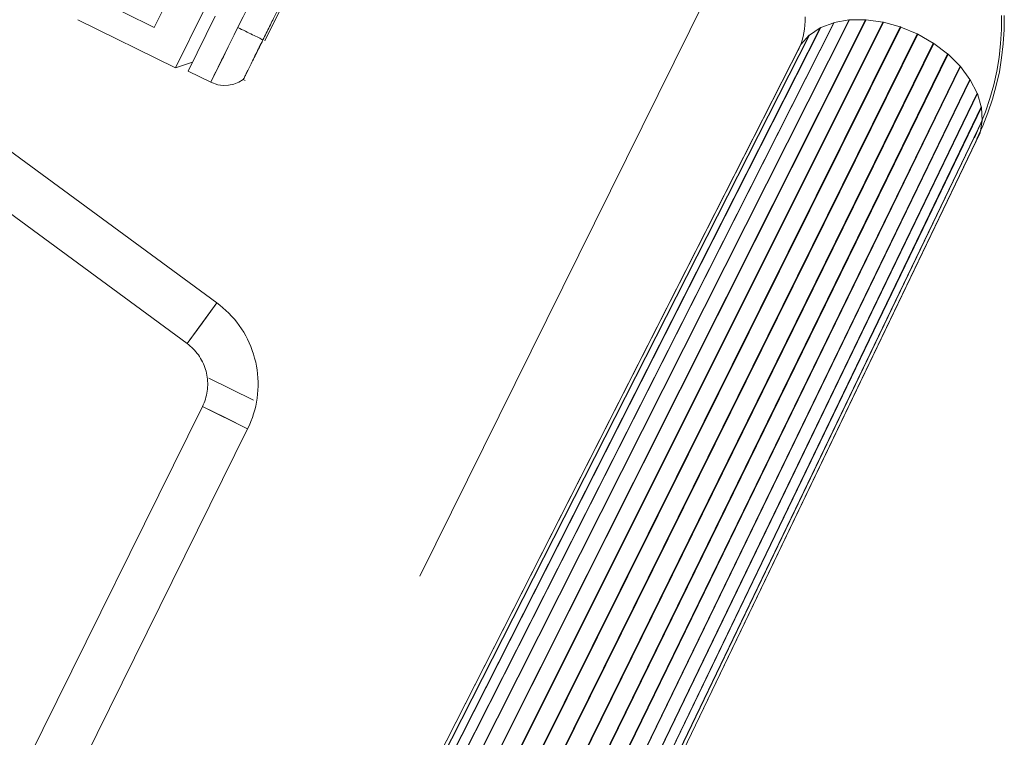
# Model space of a CAD drawing. Header units: metres. Extents: x 135583 to 135939, y 457896 to 458258.
# Tile 358 of 599: x 135807.2 to 135808.96, y 457925.65 to 457926.93. Entities that reach past the tile are written whole.
import ezdxf

# ---------------------------------------------------------------- set-up
doc = ezdxf.new("R2010")
doc.units = ezdxf.units.M
doc.linetypes.add('Hidden', pattern=[4, 2, -2])
doc.layers.add('NIEUWE INSTALLATIE', color=250, linetype='Continuous', lineweight=0)

msp = doc.modelspace()

# ---------------------------------------------------------------- linework, layer by layer
at = {"layer": 'NIEUWE INSTALLATIE'}
for p, q in [((135807.5496, 457926.4235), (135804.6412, 457928.5603)), ((135804.5879, 457928.4877), (135807.4963, 457926.351)), ((135807.4375, 457926.9157), (135807.4959, 457927.034)), ((135807.4375, 457926.9157), (135807.3191, 457926.9742)), ((135807.4754, 457926.8434), (135807.5259, 457926.9456)), ((135807.6702, 457926.9624), (135807.6352, 457926.8916)), ((135807.3014, 457926.9294), (135807.4754, 457926.8434)), ((135807.4982, 457926.8377), (135807.5465, 457926.9354)), ((135807.6871, 457924.9628), (135808.678, 457926.9289)), ((135808.6789, 457926.929), (135807.688, 457924.9629)), ((135807.7208, 457924.9633), (135808.7075, 457926.9293)), ((135808.7085, 457926.9292), (135807.7218, 457924.9632)), ((135808.6516, 457926.9243), (135808.678, 457926.9289)), ((135808.6789, 457926.929), (135808.7075, 457926.9293)), ((135808.7085, 457926.9292), (135808.7383, 457926.9251)), ((135807.5743, 457926.8902), (135807.5868, 457926.9155)), ((135807.6426, 457924.9742), (135808.6268, 457926.9148)), ((135808.6276, 457926.9152), (135807.643, 457924.9739)), ((135807.6601, 457924.9654), (135808.6508, 457926.924)), ((135808.6516, 457926.9243), (135807.6607, 457924.9651)), ((135807.756, 457924.9585), (135808.7383, 457926.9251)), ((135808.7393, 457926.9249), (135807.757, 457924.9583)), ((135807.7915, 457924.9487), (135808.7694, 457926.9166)), ((135808.7704, 457926.9162), (135807.7925, 457924.9484)), ((135808.6075, 457926.902), (135808.6268, 457926.9148)), ((135808.6276, 457926.9152), (135808.6508, 457926.924)), ((135808.7393, 457926.9249), (135808.7694, 457926.9166)), ((135808.7704, 457926.9162), (135808.7998, 457926.904)), ((135807.6306, 457924.9802), (135808.6069, 457926.9015)), ((135808.6075, 457926.902), (135807.6309, 457924.98)), ((135807.8261, 457924.9343), (135808.7998, 457926.904)), ((135808.8008, 457926.9035), (135807.8271, 457924.9338)), ((135808.5922, 457926.8853), (135808.6069, 457926.9015)), ((135808.8008, 457926.9035), (135808.8283, 457926.8876)), ((135807.5627, 457926.8666), (135807.5743, 457926.8902)), ((135808.5918, 457926.8846), (135807.6242, 457924.9822)), ((135808.5922, 457926.8853), (135807.6243, 457924.9822)), ((135807.6352, 457926.8916), (135807.6352, 457926.8916)), ((135807.8587, 457924.9157), (135808.8283, 457926.8876)), ((135808.8292, 457926.887), (135807.8596, 457924.9151)), ((135808.8292, 457926.887), (135808.8541, 457926.8682)), ((135807.8882, 457924.8935), (135808.8541, 457926.8682)), ((135808.8549, 457926.8675), (135807.889, 457924.8928)), ((135808.8549, 457926.8675), (135808.8763, 457926.8463)), ((135807.4754, 457926.8434), (135807.5062, 457926.8538)), ((135807.9134, 457924.8684), (135808.8763, 457926.8463)), ((135808.8769, 457926.8455), (135807.9141, 457924.8677)), ((135808.8769, 457926.8455), (135808.894, 457926.8227)), ((135807.4982, 457926.8377), (135807.5385, 457926.8178)), ((135807.5966, 457926.8225), (135807.6002, 457926.8207)), ((135807.9337, 457924.8415), (135808.894, 457926.8227)), ((135808.8946, 457926.8219), (135807.9342, 457924.8407)), ((135808.8946, 457926.8219), (135808.9068, 457926.7981)), ((135807.9521, 457924.8213), (135808.9068, 457926.7981)), ((135808.9072, 457926.7973), (135807.9527, 457924.821)), ((135808.9072, 457926.7973), (135808.9142, 457926.7735)), ((135807.9699, 457924.8125), (135808.9142, 457926.7735)), ((135808.9144, 457926.7727), (135807.9703, 457924.8123)), ((135808.9144, 457926.7727), (135808.9159, 457926.7496)), ((135807.982, 457924.8065), (135808.9159, 457926.7496)), ((135808.9159, 457926.7488), (135807.9823, 457924.8064)), ((135808.9018, 457926.7186), (135808.9094, 457926.7352)), ((135808.9159, 457926.7488), (135808.9119, 457926.7272)), ((135807.9877, 457924.8025), (135808.9119, 457926.7272)), ((135807.9878, 457924.8024), (135808.9117, 457926.7265)), ((135807.4963, 457926.351), (135807.5496, 457926.4235)), ((135807.5496, 457926.4235), (135807.523, 457926.3873)), ((135807.523, 457926.3873), (135807.4963, 457926.351)), ((135807.5237, 457926.2386), (135806.8893, 457924.9552)), ((135807.5237, 457926.2386), (135807.564, 457926.2186)), ((135807.6044, 457926.1987), (135807.5237, 457926.2386)), ((135807.564, 457926.2186), (135807.6044, 457926.1987)), ((135806.97, 457924.9153), (135807.6044, 457926.1987))]:
    msp.add_line(p, q, dxfattribs=at)
at = {"layer": 'NIEUWE INSTALLATIE', "linetype": 'Hidden'}
for p, q in [((135807.912, 457925.9354), (135808.7983, 457927.7283)), ((135807.912, 457925.9354), (135808.7983, 457927.7283)), ((135804.3262, 457927.7079), (135807.912, 457925.9354)), ((135804.3262, 457927.7079), (135807.912, 457925.9354)), ((135807.535, 457926.2891), (135807.6151, 457926.2495)), ((135807.535, 457926.2891), (135807.6151, 457926.2495))]:
    msp.add_line(p, q, dxfattribs=at)
at = {"layer": 'NIEUWE INSTALLATIE', "flags": 128}
for points in [[(135808.5996, 457926.9347), (135808.5997, 457926.927), (135808.5993, 457926.9196), (135808.5986, 457926.9125), (135808.5976, 457926.9057), (135808.5962, 457926.8992), (135808.5946, 457926.893), (135808.5927, 457926.887), (135808.5905, 457926.8812), (135808.588, 457926.8756), (135808.5873, 457926.8741)], [(135808.9061, 457926.7165), (135808.9167, 457926.7396), (135808.926, 457926.7631), (135808.9341, 457926.7872), (135808.9409, 457926.8116), (135808.9464, 457926.8364), (135808.9505, 457926.8614), (135808.9534, 457926.8865), (135808.955, 457926.9117), (135808.9553, 457926.937)], [(135808.9113, 457926.7393), (135808.9123, 457926.7414), (135808.9216, 457926.7648), (135808.9296, 457926.7886), (135808.9363, 457926.8128), (135808.9417, 457926.8373), (135808.9458, 457926.862), (135808.9486, 457926.8869), (135808.9502, 457926.9119), (135808.9505, 457926.937)], [(135807.545, 457926.8309), (135807.5527, 457926.8464), (135807.5627, 457926.8666)], [(135807.5385, 457926.8178), (135807.5402, 457926.8211), (135807.545, 457926.8309)], [(135807.5966, 457926.8225), (135807.5884, 457926.8176), (135807.5795, 457926.8142), (135807.5702, 457926.8123), (135807.5606, 457926.812), (135807.5512, 457926.8133), (135807.5385, 457926.8178)], [(135807.6044, 457926.1987), (135807.6074, 457926.2052), (135807.6102, 457926.2118), (135807.6128, 457926.2186), (135807.615, 457926.2254), (135807.617, 457926.2323), (135807.6187, 457926.2393), (135807.6201, 457926.2464), (135807.6213, 457926.2535), (135807.6221, 457926.2607), (135807.6227, 457926.2678), (135807.623, 457926.275), (135807.623, 457926.2822), (135807.6227, 457926.2894), (135807.6221, 457926.2966), (135807.6212, 457926.3037), (135807.6201, 457926.3108), (135807.6187, 457926.3179), (135807.6169, 457926.3249), (135807.6149, 457926.3318), (135807.6127, 457926.3386), (135807.6101, 457926.3454), (135807.6073, 457926.352), (135807.6042, 457926.3585), (135807.6009, 457926.3649), (135807.5973, 457926.3711), (135807.5935, 457926.3772), (135807.5894, 457926.3832), (135807.5851, 457926.389), (135807.5806, 457926.3945), (135807.5758, 457926.4), (135807.5709, 457926.4052), (135807.5657, 457926.4102), (135807.5603, 457926.415), (135807.5548, 457926.4196), (135807.5496, 457926.4235)], [(135807.4963, 457926.351), (135807.4992, 457926.3488), (135807.5019, 457926.3465), (135807.5046, 457926.3441), (135807.5072, 457926.3416), (135807.5097, 457926.339), (135807.512, 457926.3362), (135807.5143, 457926.3334), (135807.5164, 457926.3305), (135807.5184, 457926.3276), (135807.5204, 457926.3245), (135807.5221, 457926.3214), (135807.5238, 457926.3182), (135807.5253, 457926.3149), (135807.5267, 457926.3116), (135807.528, 457926.3082), (135807.5291, 457926.3048), (135807.5301, 457926.3014), (135807.5309, 457926.2979), (135807.5316, 457926.2943), (135807.5322, 457926.2908), (135807.5326, 457926.2872), (135807.5329, 457926.2836), (135807.533, 457926.28), (135807.533, 457926.2764), (135807.5328, 457926.2728), (135807.5326, 457926.2692), (135807.5321, 457926.2657), (135807.5315, 457926.2621), (135807.5308, 457926.2586), (135807.5299, 457926.2551), (135807.5289, 457926.2516), (135807.5278, 457926.2482), (135807.5265, 457926.2448), (135807.5251, 457926.2415), (135807.5237, 457926.2386)]]:
    msp.add_lwpolyline(points, dxfattribs=at)
at = {"layer": 'NIEUWE INSTALLATIE'}
for centre, major_axis, ratio, start_param, end_param in [((135807.5868, 457926.9155), (0.0483, 0.0977), 0.000001, 1.39633, 6.283185), ((135808.6807, 457926.9245), (-0.00538, 0.00266), 0.674688, 5.356795, 5.540912), ((135808.7093, 457926.9248), (-0.00538, 0.00266), 0.674688, 5.172679, 5.356796), ((135808.6312, 457926.911), (-0.00538, 0.00266), 0.67469, 5.725028, 5.909145), ((135808.6544, 457926.9199), (-0.00538, 0.00266), 0.674689, 5.540911, 5.725028), ((135808.7391, 457926.9207), (-0.00538, 0.00266), 0.674688, 4.988563, 5.17268), ((135808.7692, 457926.9124), (-0.00538, 0.00266), 0.674687, 4.804446, 4.988564), ((135808.6119, 457926.8982), (-0.00538, 0.00266), 0.67469, 5.909144, 6.093262), ((135808.7985, 457926.9001), (-0.00538, 0.00266), 0.674687, 4.62033, 4.804448), ((135808.5971, 457926.882), (-0.00538, 0.00266), 0.674691, 6.093261, 6.18822), ((135808.826, 457926.8843), (-0.00538, 0.00266), 0.674687, 4.436214, 4.620331), ((135808.8509, 457926.8654), (-0.00538, 0.00266), 0.674688, 4.252098, 4.436215), ((135808.8723, 457926.8442), (-0.00538, 0.00266), 0.674688, 4.067982, 4.252099), ((135808.8894, 457926.8214), (-0.00538, 0.00266), 0.674688, 3.883866, 4.067983), ((135808.9017, 457926.7976), (-0.00538, 0.00266), 0.674689, 3.69975, 3.883867), ((135808.9087, 457926.7738), (-0.00538, 0.00266), 0.67469, 3.515633, 3.69975), ((135808.9103, 457926.7507), (-0.00538, 0.00266), 0.67469, 3.331516, 3.515634), ((135808.9063, 457926.7291), (-0.00538, 0.00266), 0.674691, 3.236559, 3.331518)]:
    msp.add_ellipse(centre, major_axis=major_axis, ratio=ratio, start_param=start_param, end_param=end_param, dxfattribs=at)
for points in [[(135807.6316, 457926.8933), (135807.6337, 457926.8974), (135807.6377, 457926.9055), (135807.6436, 457926.9176), (135807.6492, 457926.9288), (135807.6542, 457926.939), (135807.6586, 457926.9478), (135807.6621, 457926.955), (135807.6647, 457926.9602), (135807.6663, 457926.9634), (135807.6667, 457926.9641), (135807.6667, 457926.9641)], [(135807.6316, 457926.8933), (135807.6295, 457926.8944), (135807.6241, 457926.8971), (135807.6133, 457926.9024), (135807.6006, 457926.9087), (135807.5914, 457926.9132), (135807.5868, 457926.9155)]]:
    msp.add_open_spline(points, degree=3, dxfattribs=at)
for points, knots in [([(135807.6316, 457926.8933), (135807.6295, 457926.889), (135807.6253, 457926.8804), (135807.619, 457926.8677), (135807.6132, 457926.8559), (135807.608, 457926.8454), (135807.6036, 457926.8365), (135807.6001, 457926.8296), (135807.5978, 457926.8248), (135807.5968, 457926.8228), (135807.5966, 457926.8225), (135807.5966, 457926.8225)], [0, 0, 0, 0, 0.0588235, 0.1176471, 0.1764706, 0.2352941, 0.2941176, 0.3529412, 0.4117647, 0.4705882, 0.5000341, 0.5000341, 0.5000341, 0.5000341]), ([(135807.5966, 457926.8225), (135807.5966, 457926.8225), (135807.5968, 457926.8228), (135807.5978, 457926.8248), (135807.6001, 457926.8296), (135807.6036, 457926.8365), (135807.6079, 457926.8454), (135807.6131, 457926.8559), (135807.6189, 457926.8676), (135807.6252, 457926.8802), (135807.6295, 457926.889), (135807.6316, 457926.8933)], [0.5000341, 0.5000341, 0.5000341, 0.5000341, 0.5294118, 0.5882353, 0.6470588, 0.7058824, 0.7647059, 0.8235294, 0.8823529, 0.9411765, 1, 1, 1, 1])]:
    msp.add_open_spline(points, degree=3, knots=knots, dxfattribs=at)

doc.saveas('drawing.dxf')
